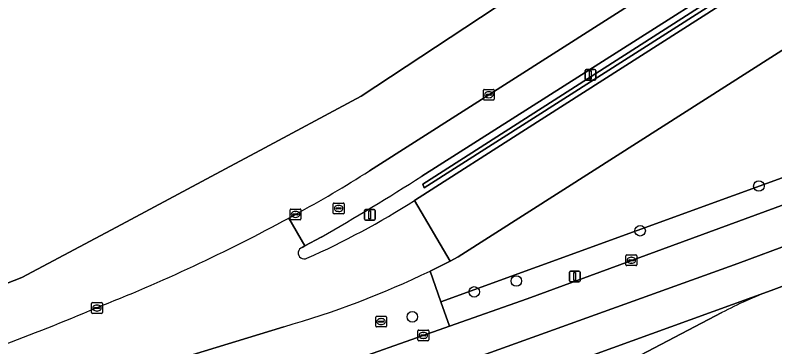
# Model space of a CAD drawing. Extents: x 161477 to 163040, y 383680 to 384871.
# Drawn here: x 162686.9 to 162757.7, y 384185.7 to 384216.6 of the extents above; entities that cross this region are included whole.
import ezdxf

# ---------------------------------------------------------------- set-up
doc = ezdxf.new("R2010")
doc.units = 0
for name, color, linetype in [('IMGEO_Berm_groen', 7, 'Continuous'), ('IMGEO_Berm_open', 7, 'Continuous'), ('IMGEO_Boom', 7, 'Continuous'), ('IMGEO_Fietspad_gesloten', 7, 'Continuous'), ('IMGEO_Fietspad_open', 7, 'Continuous'), ('IMGEO_Gemengd_bos', 7, 'Continuous'), ('IMGEO_Kolk', 7, 'Continuous'), ('IMGEO_Lichtmast', 7, 'Continuous'), ('IMGEO_Muur', 7, 'Continuous'), ('IMGEO_Rijbaan_lokaal_gesloten', 7, 'Continuous'), ('IMGEO_Rioolput', 7, 'Continuous')]:
    doc.layers.add(name, color=color, linetype=linetype)

msp = doc.modelspace()

# ---------------------------------------------------------------- linework, layer by layer
at = {"layer": 'IMGEO_Berm_groen'}
for points in [[(162712.633, 384459.824), (162740.568, 384408), (162747.949, 384394.24), (162757.124, 384375.468), (162766.529, 384347.024), (162782.254, 384298.067), (162784.758, 384290.27), (162786.785, 384281.406), (162786.77, 384278.144), (162786.934, 384272.336), (162783.872, 384262.182), (162783.569, 384261.176), (162780.201, 384254.445), (162777.995, 384250), (162776.076, 384247.535), (162769.02, 384241.879), (162719.164, 384209.03), (162709.291, 384203.756), (162707.384, 384202.741), (162696.814, 384197.09), (162687.543, 384192.138), (162678.849, 384188.781)], [(162719.917, 384202.066), (162771.611, 384234.986), (162775.495, 384237.856), (162779.29, 384241.257), (162782.718, 384245.18), (162785.955, 384250), (162788.468, 384253.741), (162790.846, 384259.717), (162787.902, 384260.811), (162789.21, 384264.703), (162790.459, 384270.654), (162790.712, 384275.611), (162790.111, 384285.695), (162789.667, 384287.848), (162769.683, 384350.356), (162764.739, 384366.211)], [(162807.058, 384244.367), (162806.827, 384244.221), (162804.914, 384242.955), (162740.876, 384202.134), (162728.183, 384194.06), (162727.443, 384193.677), (162725.567, 384192.746), (162726.577, 384189.869), (162762.818, 384203.024), (162771.283, 384206.403), (162775.251, 384208.154), (162778.93, 384210.051), (162780.986, 384211.111), (162782.117, 384211.937), (162785.094, 384214.111)], [(162798.28, 384212.109), (162794.039, 384208.745), (162787.397, 384204.039), (162781.311, 384200.558), (162773.215, 384196.908), (162757.346, 384190.931)], [(162762.818, 384203.024), (162726.577, 384189.869), (162727.37, 384187.604), (162734.631, 384190.167), (162763.576, 384200.784)], [(162712.401, 384197.676), (162713.032, 384198.021)], [(162500, 384127.194), (162573.987, 384142.62), (162605.101, 384149.984), (162606.806, 384150.433), (162625.019, 384155.229), (162642.92, 384160.43), (162647.442, 384161.902), (162692.185, 384175.758), (162715.605, 384183.451), (162727.37, 384187.604), (162726.577, 384189.869), (162725.567, 384192.746)], [(162752.76, 384188.876), (162732.579, 384178.308), (162730.7, 384177.503), (162706.836, 384169.428), (162676.002, 384150.368)], [(162711.943, 384187.567), (162648.361, 384168.163)]]:
    msp.add_lwpolyline(points, dxfattribs=at)
for centre, radius, start, end in [((162657.042, 384301.204), 117.396, 298.4856, 302.38364), ((162634.652, 384341.126), 163.165, 291.48708, 298.45737), ((162688.434, 384269.919), 85.641, 285.93226, 295.69514), ((162771.711, 384152.73), 40.813, 110.60758, 117.667), ((162617.901, 384369.627), 195.889, 290.16349, 292.9927)]:
    msp.add_arc(centre, radius, start, end, dxfattribs=at)
at = {"layer": 'IMGEO_Berm_open'}
for points in [[(162724.124, 384199.308), (162724.556, 384199.583), (162734.477, 384205.927), (162777.691, 384233.503), (162777.229, 384234.156), (162773.925, 384231.646), (162725.026, 384200.481), (162724.888, 384200.831), (162773.596, 384231.968), (162777.519, 384234.877), (162781.265, 384238.179), (162786.441, 384243.903), (162789.342, 384248.157), (162790.322, 384250), (162791.722, 384252.635), (162794.348, 384258.518), (162795.254, 384261.395), (162796.936, 384268.334), (162797.329, 384273.231), (162797.025, 384282.858), (162796.348, 384287.619), (162794.579, 384293.79), (162777.286, 384348.584)], [(162789.615, 384250), (162788.702, 384248.4), (162785.763, 384244.136), (162780.736, 384238.411), (162777.101, 384235.269), (162773.348, 384232.379), (162724.809, 384201.573)], [(162715.421, 384195.896), (162713.895, 384195.084), (162713.656, 384194.944)]]:
    msp.add_lwpolyline(points, dxfattribs=at)
for centre, radius, start, end in [((162582.357, 384426.544), 266.279, 299.98129, 302.3421), ((162681.806, 384266.222), 79.173, 294.06698, 302.31017), ((162713.84, 384194.423), 0.552, 109.49843, 297.2127)]:
    msp.add_arc(centre, radius, start, end, dxfattribs=at)
at = {"layer": 'IMGEO_Boom'}
for centre in [(162756.209, 384200.661), (162745.148, 384196.498), (162733.611, 384191.823), (162729.689, 384190.81), (162723.916, 384188.487)]:
    msp.add_circle(centre, 0.489, dxfattribs=at)
at = {"layer": 'IMGEO_Fietspad_gesloten'}
for points in [[(162725.567, 384192.746), (162727.443, 384193.677), (162724.124, 384199.308)], [(162713.656, 384194.944), (162713.895, 384195.084), (162712.401, 384197.676)], [(162648.361, 384168.163), (162711.943, 384187.567)]]:
    msp.add_lwpolyline(points, dxfattribs=at)
for centre, radius, start, end in [((162681.806, 384266.222), 79.173, 294.06698, 302.31017), ((162634.652, 384341.126), 163.165, 291.48708, 298.45737), ((162713.84, 384194.423), 0.552, 109.49843, 297.2127), ((162688.434, 384269.919), 85.641, 285.93226, 295.69514), ((162617.901, 384369.627), 195.889, 290.16349, 292.9927)]:
    msp.add_arc(centre, radius, start, end, dxfattribs=at)
at = {"layer": 'IMGEO_Fietspad_open'}
for points in [[(162790.846, 384259.717), (162788.468, 384253.741), (162785.955, 384250), (162782.718, 384245.18), (162779.29, 384241.257), (162775.495, 384237.856), (162771.611, 384234.986), (162719.917, 384202.066)], [(162724.809, 384201.573), (162773.348, 384232.379), (162777.101, 384235.269), (162780.736, 384238.411), (162785.763, 384244.136), (162788.702, 384248.4), (162789.615, 384250)], [(162796.802, 384245.697), (162789.362, 384240.95), (162777.691, 384233.503), (162734.477, 384205.927), (162724.556, 384199.583), (162724.124, 384199.308), (162727.443, 384193.677), (162728.183, 384194.06), (162740.876, 384202.134), (162804.914, 384242.955)], [(162713.032, 384198.021), (162712.401, 384197.676), (162713.895, 384195.084), (162715.421, 384195.896)]]:
    msp.add_lwpolyline(points, dxfattribs=at)
for centre, radius, start, end in [((162657.042, 384301.204), 117.396, 298.4856, 302.38364), ((162582.357, 384426.544), 266.279, 299.98129, 302.3421)]:
    msp.add_arc(centre, radius, start, end, dxfattribs=at)
at = {"layer": 'IMGEO_Gemengd_bos'}
for points in [[(162687.543, 384192.138), (162696.814, 384197.09), (162707.384, 384202.741), (162709.291, 384203.756), (162719.164, 384209.03), (162769.02, 384241.879), (162776.076, 384247.535), (162777.995, 384250), (162780.201, 384254.445), (162783.569, 384261.176), (162783.872, 384262.182), (162786.934, 384272.336), (162786.77, 384278.144), (162786.785, 384281.406), (162784.758, 384290.27), (162782.254, 384298.067), (162766.529, 384347.024), (162757.124, 384375.468), (162747.949, 384394.24), (162740.568, 384408), (162712.633, 384459.824)], [(162500, 384141.748), (162543.951, 384150.699), (162603.583, 384164.47), (162608.014, 384165.493), (162637.178, 384173.268), (162678.849, 384188.781), (162687.543, 384192.138)]]:
    msp.add_lwpolyline(points, dxfattribs=at)
at = {"layer": 'IMGEO_Kolk'}
for p, q in [((162730.549, 384208.731), (162730.549, 384209.583)), ((162730.624, 384209.657), (162731.476, 384209.657)), ((162731.037, 384209.437), (162731.062, 384209.437)), ((162731.55, 384209.583), (162731.55, 384208.731)), ((162731.476, 384208.657), (162730.624, 384208.657)), ((162730.808, 384209.151), (162730.808, 384209.163)), ((162731.246, 384209.114), (162730.848, 384209.114)), ((162730.851, 384209.2), (162731.249, 384209.2)), ((162731.06, 384208.877), (162731.035, 384208.877)), ((162731.292, 384209.163), (162731.292, 384209.151)), ((162712.535, 384197.596), (162712.535, 384198.448)), ((162712.61, 384198.522), (162713.462, 384198.522)), ((162712.794, 384198.016), (162712.794, 384198.028)), ((162713.232, 384197.979), (162712.834, 384197.979)), ((162712.837, 384198.065), (162713.235, 384198.065)), ((162713.023, 384198.302), (162713.048, 384198.302)), ((162713.278, 384198.028), (162713.278, 384198.016)), ((162713.536, 384198.448), (162713.536, 384197.596)), ((162713.462, 384197.522), (162712.61, 384197.522)), ((162713.046, 384197.742), (162713.021, 384197.742)), ((162743.827, 384193.324), (162743.827, 384194.176)), ((162743.902, 384194.25), (162744.754, 384194.25)), ((162744.086, 384193.744), (162744.086, 384193.756)), ((162744.524, 384193.707), (162744.126, 384193.707)), ((162744.129, 384193.793), (162744.527, 384193.793)), ((162744.315, 384194.03), (162744.34, 384194.03)), ((162744.57, 384193.756), (162744.57, 384193.744)), ((162744.828, 384194.176), (162744.828, 384193.324)), ((162744.754, 384193.25), (162743.902, 384193.25)), ((162744.338, 384193.47), (162744.313, 384193.47)), ((162694.033, 384188.881), (162694.033, 384189.733)), ((162694.108, 384189.807), (162694.96, 384189.807)), ((162694.521, 384189.587), (162694.546, 384189.587)), ((162695.034, 384189.733), (162695.034, 384188.881)), ((162694.96, 384188.807), (162694.108, 384188.807)), ((162694.292, 384189.301), (162694.292, 384189.313)), ((162694.73, 384189.264), (162694.332, 384189.264)), ((162694.335, 384189.35), (162694.733, 384189.35)), ((162694.544, 384189.027), (162694.519, 384189.027)), ((162694.776, 384189.313), (162694.776, 384189.301)), ((162724.444, 384186.331), (162724.444, 384187.183)), ((162724.519, 384187.257), (162725.371, 384187.257)), ((162724.703, 384186.751), (162724.703, 384186.763)), ((162725.141, 384186.714), (162724.743, 384186.714)), ((162724.746, 384186.8), (162725.144, 384186.8)), ((162724.932, 384187.037), (162724.957, 384187.037)), ((162725.187, 384186.763), (162725.187, 384186.751)), ((162725.445, 384187.183), (162725.445, 384186.331)), ((162725.371, 384186.257), (162724.519, 384186.257)), ((162724.955, 384186.477), (162724.93, 384186.477))]:
    msp.add_line(p, q, dxfattribs=at)
for points in [[(162730.549, 384208.731), (162730.549, 384209.583)], [(162730.624, 384209.657), (162731.476, 384209.657)], [(162731.55, 384209.583), (162731.55, 384208.731)], [(162731.476, 384208.657), (162730.624, 384208.657)], [(162712.535, 384197.596), (162712.535, 384198.448)], [(162712.61, 384198.522), (162713.462, 384198.522)], [(162713.536, 384198.448), (162713.536, 384197.596)], [(162713.462, 384197.522), (162712.61, 384197.522)], [(162743.827, 384193.324), (162743.827, 384194.176)], [(162743.902, 384194.25), (162744.754, 384194.25)], [(162744.828, 384194.176), (162744.828, 384193.324)], [(162744.754, 384193.25), (162743.902, 384193.25)], [(162694.033, 384188.881), (162694.033, 384189.733)], [(162694.108, 384189.807), (162694.96, 384189.807)], [(162695.034, 384189.733), (162695.034, 384188.881)], [(162694.96, 384188.807), (162694.108, 384188.807)], [(162724.444, 384186.331), (162724.444, 384187.183)], [(162724.519, 384187.257), (162725.371, 384187.257)], [(162725.445, 384187.183), (162725.445, 384186.331)], [(162725.371, 384186.257), (162724.519, 384186.257)]]:
    msp.add_lwpolyline(points, dxfattribs=at)
for centre, radius, start, end in [((162730.626, 384209.581), 0.0765, 91.55205, 178.44795), ((162730.626, 384209.581), 0.0765, 91.55205, 178.44795), ((162731.474, 384209.581), 0.0765, 1.55205, 88.44795), ((162731.474, 384209.581), 0.0765, 1.55205, 88.44795), ((162730.626, 384208.733), 0.0765, 181.55205, 268.44795), ((162730.626, 384208.733), 0.0765, 181.55205, 268.44795), ((162730.848, 384209.16), 0.0403, 85.87752, 175.75265), ((162730.845, 384209.15), 0.0366, 178.93798, 274.71019), ((162731.249, 384209.157), 0.043, 264.86636, 352.45326), ((162731.253, 384209.162), 0.0386, 1.73085, 96.63898), ((162731.474, 384208.733), 0.0765, 271.55205, 358.44795), ((162731.474, 384208.733), 0.0765, 271.55205, 358.44795), ((162712.612, 384198.446), 0.0765, 91.55205, 178.44795), ((162712.612, 384198.446), 0.0765, 91.55205, 178.44795), ((162712.834, 384198.025), 0.0403, 85.87752, 175.75265), ((162712.831, 384198.015), 0.0366, 178.93798, 274.71019), ((162713.235, 384198.022), 0.043, 264.86636, 352.45326), ((162713.239, 384198.027), 0.0386, 1.73085, 96.63898), ((162713.46, 384198.446), 0.0765, 1.55205, 88.44795), ((162713.46, 384198.446), 0.0765, 1.55205, 88.44795), ((162712.612, 384197.598), 0.0765, 181.55205, 268.44795), ((162712.612, 384197.598), 0.0765, 181.55205, 268.44795), ((162713.46, 384197.598), 0.0765, 271.55205, 358.44795), ((162713.46, 384197.598), 0.0765, 271.55205, 358.44795), ((162743.904, 384194.174), 0.0765, 91.55205, 178.44795), ((162743.904, 384194.174), 0.0765, 91.55205, 178.44795), ((162744.126, 384193.753), 0.0403, 85.87752, 175.75265), ((162744.123, 384193.743), 0.0366, 178.93798, 274.71019), ((162744.527, 384193.75), 0.043, 264.86636, 352.45326), ((162744.531, 384193.755), 0.0386, 1.73085, 96.63898), ((162744.752, 384194.174), 0.0765, 1.55205, 88.44795), ((162744.752, 384194.174), 0.0765, 1.55205, 88.44795), ((162743.904, 384193.326), 0.0765, 181.55205, 268.44795), ((162743.904, 384193.326), 0.0765, 181.55205, 268.44795), ((162744.752, 384193.326), 0.0765, 271.55205, 358.44795), ((162744.752, 384193.326), 0.0765, 271.55205, 358.44795), ((162694.11, 384189.731), 0.0765, 91.55205, 178.44795), ((162694.11, 384189.731), 0.0765, 91.55205, 178.44795), ((162694.958, 384189.731), 0.0765, 1.55205, 88.44795), ((162694.958, 384189.731), 0.0765, 1.55205, 88.44795), ((162694.11, 384188.883), 0.0765, 181.55205, 268.44795), ((162694.11, 384188.883), 0.0765, 181.55205, 268.44795), ((162694.332, 384189.31), 0.0403, 85.87752, 175.75265), ((162694.329, 384189.3), 0.0366, 178.93798, 274.71019), ((162694.733, 384189.307), 0.043, 264.86636, 352.45326), ((162694.737, 384189.312), 0.0386, 1.73085, 96.63898), ((162694.958, 384188.883), 0.0765, 271.55205, 358.44795), ((162694.958, 384188.883), 0.0765, 271.55205, 358.44795), ((162724.521, 384187.181), 0.0765, 91.55205, 178.44795), ((162724.521, 384187.181), 0.0765, 91.55205, 178.44795), ((162724.743, 384186.76), 0.0403, 85.87752, 175.75265), ((162724.74, 384186.75), 0.0366, 178.93798, 274.71019), ((162725.144, 384186.757), 0.043, 264.86636, 352.45326), ((162725.148, 384186.762), 0.0386, 1.73085, 96.63898), ((162725.369, 384187.181), 0.0765, 1.55205, 88.44795), ((162725.369, 384187.181), 0.0765, 1.55205, 88.44795), ((162724.521, 384186.333), 0.0765, 181.55205, 268.44795), ((162724.521, 384186.333), 0.0765, 181.55205, 268.44795), ((162725.369, 384186.333), 0.0765, 271.55205, 358.44795), ((162725.369, 384186.333), 0.0765, 271.55205, 358.44795)]:
    msp.add_arc(centre, radius, start, end, dxfattribs=at)
for centre, major_axis, ratio, start_param, end_param in [((162731.036, 384209.157), (-0.387, 0.002), 0.722429, 4.712389, 7.853982), ((162731.061, 384209.157), (-0.39, 0.002), 0.717154, 1.570796, 4.712389), ((162713.022, 384198.022), (-0.387, 0.002), 0.722429, 4.712389, 7.853982), ((162713.047, 384198.022), (-0.39, 0.002), 0.717154, 1.570796, 4.712389), ((162744.314, 384193.75), (-0.387, 0.002), 0.722429, 4.712389, 7.853982), ((162744.339, 384193.75), (-0.39, 0.002), 0.717154, 1.570796, 4.712389), ((162694.52, 384189.307), (-0.387, 0.002), 0.722429, 4.712389, 7.853982), ((162694.545, 384189.307), (-0.39, 0.002), 0.717154, 1.570796, 4.712389), ((162724.931, 384186.757), (-0.387, 0.002), 0.722429, 4.712389, 7.853982), ((162724.956, 384186.757), (-0.39, 0.002), 0.717154, 1.570796, 4.712389)]:
    msp.add_ellipse(centre, major_axis=major_axis, ratio=ratio, start_param=start_param, end_param=end_param, dxfattribs=at)
at = {"layer": 'IMGEO_Lichtmast'}
for p, q in [((162740.019, 384210.614), (162740.019, 384211.414)), ((162740.019, 384211.414), (162740.019, 384210.614)), ((162740.119, 384211.514), (162740.909, 384211.514)), ((162740.909, 384211.514), (162740.119, 384211.514)), ((162741.009, 384211.414), (162741.009, 384210.614)), ((162741.009, 384210.614), (162741.009, 384211.414)), ((162740.909, 384210.514), (162740.119, 384210.514)), ((162740.119, 384210.514), (162740.909, 384210.514)), ((162719.461, 384197.59), (162719.461, 384198.39)), ((162719.461, 384198.39), (162719.461, 384197.59)), ((162719.561, 384198.49), (162720.351, 384198.49)), ((162720.351, 384198.49), (162719.561, 384198.49)), ((162720.451, 384198.39), (162720.451, 384197.59)), ((162720.451, 384197.59), (162720.451, 384198.39)), ((162720.351, 384197.49), (162719.561, 384197.49)), ((162719.561, 384197.49), (162720.351, 384197.49)), ((162738.559, 384191.842), (162738.559, 384192.642)), ((162738.559, 384192.642), (162738.559, 384191.842)), ((162738.659, 384192.742), (162739.449, 384192.742)), ((162739.449, 384192.742), (162738.659, 384192.742)), ((162739.549, 384192.642), (162739.549, 384191.842)), ((162739.549, 384191.842), (162739.549, 384192.642)), ((162739.449, 384191.742), (162738.659, 384191.742)), ((162738.659, 384191.742), (162739.449, 384191.742))]:
    msp.add_line(p, q, dxfattribs=at)
for points in [[(162740.439, 384211.389), (162740.589, 384211.389), (162740.589, 384210.639), (162740.439, 384210.639), (162740.439, 384211.389)], [(162719.881, 384198.365), (162720.031, 384198.365), (162720.031, 384197.615), (162719.881, 384197.615), (162719.881, 384198.365)], [(162738.979, 384192.617), (162739.129, 384192.617), (162739.129, 384191.867), (162738.979, 384191.867), (162738.979, 384192.617)]]:
    msp.add_lwpolyline(points, dxfattribs=at)
for centre, start, end in [((162740.119, 384211.414), 90, 180), ((162740.119, 384211.414), 90, 180), ((162740.909, 384211.414), 0, 90), ((162740.909, 384211.414), 360, 90), ((162740.119, 384210.614), 180, 270), ((162740.119, 384210.614), 180, 270), ((162740.909, 384210.614), 270, 0), ((162740.909, 384210.614), 270, 0), ((162719.561, 384198.39), 90, 180), ((162719.561, 384198.39), 90, 180), ((162720.351, 384198.39), 0, 90), ((162720.351, 384198.39), 360, 90), ((162719.561, 384197.59), 180, 270), ((162719.561, 384197.59), 180, 270), ((162720.351, 384197.59), 270, 0), ((162720.351, 384197.59), 270, 0), ((162738.659, 384192.642), 90, 180), ((162738.659, 384192.642), 90, 180), ((162739.449, 384192.642), 0, 90), ((162739.449, 384192.642), 360, 90), ((162738.659, 384191.842), 180, 270), ((162738.659, 384191.842), 180, 270), ((162739.449, 384191.842), 270, 0), ((162739.449, 384191.842), 270, 0)]:
    msp.add_arc(centre, 0.1, start, end, dxfattribs=at)
at = {"layer": 'IMGEO_Muur'}
msp.add_lwpolyline([(162773.925, 384231.646), (162777.229, 384234.156), (162777.717, 384234.527), (162781.533, 384237.848), (162786.861, 384243.791), (162789.711, 384248.086), (162790.715, 384250), (162791.628, 384251.74), (162792.546, 384253.491), (162794.62, 384258.195), (162794.691, 384258.357), (162794.348, 384258.518), (162791.722, 384252.635), (162790.322, 384250), (162789.342, 384248.157), (162786.441, 384243.903), (162781.265, 384238.179), (162777.519, 384234.877), (162773.596, 384231.968), (162724.888, 384200.831), (162725.026, 384200.481)], close=True, dxfattribs=at)
at = {"layer": 'IMGEO_Rijbaan_lokaal_gesloten'}
for points in [[(162643.536, 384156.751), (162690.226, 384171.252), (162715.52, 384179.603), (162731.216, 384185.154), (162754.262, 384193.456), (162769.809, 384199.206), (162775.708, 384201.757), (162781.856, 384204.757), (162785.355, 384207.007), (162792.704, 384212.008), (162797.102, 384215.708), (162801.402, 384219.909), (162804.101, 384223.009), (162808.4, 384228.31), (162812.928, 384234.488)], [(162812.853, 384228.459), (162812.928, 384234.488), (162808.4, 384228.31), (162804.101, 384223.009), (162801.402, 384219.909), (162797.102, 384215.708), (162792.704, 384212.008), (162785.355, 384207.007), (162781.856, 384204.757), (162775.708, 384201.757), (162769.809, 384199.206), (162754.262, 384193.456), (162731.216, 384185.154), (162715.52, 384179.603), (162690.226, 384171.252), (162643.536, 384156.751)], [(162790.898, 384215.194), (162782.483, 384209.301), (162776.199, 384206.012), (162772.131, 384204.201), (162763.576, 384200.784), (162734.631, 384190.167), (162727.37, 384187.604), (162715.605, 384183.451), (162692.185, 384175.758), (162647.442, 384161.902)], [(162757.346, 384190.931), (162773.215, 384196.908), (162781.311, 384200.558), (162787.397, 384204.039), (162794.039, 384208.745), (162798.28, 384212.109)], [(162757.346, 384190.931), (162731.44, 384181.554), (162709.445, 384174.053), (162662.08, 384158.85), (162642.209, 384152.849), (162608.384, 384143.559), (162607.497, 384143.316)], [(162662.08, 384158.85), (162709.445, 384174.053), (162731.44, 384181.554), (162757.346, 384190.931)], [(162668.213, 384157.121), (162705.954, 384169.13), (162706.836, 384169.428), (162730.7, 384177.503), (162732.579, 384178.308), (162752.76, 384188.876)]]:
    msp.add_lwpolyline(points, dxfattribs=at)
msp.add_arc((162771.711, 384152.73), 40.813, 110.60758, 117.667, dxfattribs=at)
at = {"layer": 'IMGEO_Rioolput'}
for p, q in [((162716.552, 384198.15), (162716.552, 384199.002)), ((162716.627, 384199.076), (162717.479, 384199.076)), ((162716.854, 384198.619), (162717.252, 384198.619)), ((162717.04, 384198.856), (162717.065, 384198.856)), ((162717.553, 384199.002), (162717.553, 384198.15)), ((162717.479, 384198.076), (162716.627, 384198.076)), ((162716.811, 384198.57), (162716.811, 384198.582)), ((162717.249, 384198.533), (162716.851, 384198.533)), ((162717.063, 384198.296), (162717.038, 384198.296)), ((162717.295, 384198.582), (162717.295, 384198.57)), ((162720.511, 384187.618), (162720.511, 384188.47)), ((162720.586, 384188.544), (162721.438, 384188.544)), ((162720.77, 384188.038), (162720.77, 384188.05)), ((162721.208, 384188.001), (162720.81, 384188.001)), ((162720.813, 384188.087), (162721.211, 384188.087)), ((162720.999, 384188.324), (162721.024, 384188.324)), ((162721.254, 384188.05), (162721.254, 384188.038)), ((162721.512, 384188.47), (162721.512, 384187.618)), ((162721.438, 384187.544), (162720.586, 384187.544)), ((162721.022, 384187.764), (162720.997, 384187.764))]:
    msp.add_line(p, q, dxfattribs=at)
for points in [[(162716.552, 384198.15), (162716.552, 384199.002)], [(162716.627, 384199.076), (162717.479, 384199.076)], [(162717.553, 384199.002), (162717.553, 384198.15)], [(162717.479, 384198.076), (162716.627, 384198.076)], [(162720.511, 384187.618), (162720.511, 384188.47)], [(162720.586, 384188.544), (162721.438, 384188.544)], [(162721.512, 384188.47), (162721.512, 384187.618)], [(162721.438, 384187.544), (162720.586, 384187.544)]]:
    msp.add_lwpolyline(points, dxfattribs=at)
for centre, radius, start, end in [((162716.629, 384199), 0.0765, 91.55205, 178.44795), ((162716.629, 384199), 0.0765, 91.55205, 178.44795), ((162716.851, 384198.579), 0.0403, 85.87752, 175.75265), ((162717.256, 384198.581), 0.0386, 1.73085, 96.63898), ((162717.477, 384199), 0.0765, 1.55205, 88.44795), ((162717.477, 384199), 0.0765, 1.55205, 88.44795), ((162716.629, 384198.152), 0.0765, 181.55205, 268.44795), ((162716.629, 384198.152), 0.0765, 181.55205, 268.44795), ((162716.848, 384198.569), 0.0366, 178.93798, 274.71019), ((162717.252, 384198.576), 0.043, 264.86636, 352.45326), ((162717.477, 384198.152), 0.0765, 271.55205, 358.44795), ((162717.477, 384198.152), 0.0765, 271.55205, 358.44795), ((162720.588, 384188.468), 0.0765, 91.55205, 178.44795), ((162720.588, 384188.468), 0.0765, 91.55205, 178.44795), ((162720.81, 384188.047), 0.0403, 85.87752, 175.75265), ((162720.807, 384188.037), 0.0366, 178.93798, 274.71019), ((162721.211, 384188.044), 0.043, 264.86636, 352.45326), ((162721.215, 384188.049), 0.0386, 1.73085, 96.63898), ((162721.436, 384188.468), 0.0765, 1.55205, 88.44795), ((162721.436, 384188.468), 0.0765, 1.55205, 88.44795), ((162720.588, 384187.62), 0.0765, 181.55205, 268.44795), ((162720.588, 384187.62), 0.0765, 181.55205, 268.44795), ((162721.436, 384187.62), 0.0765, 271.55205, 358.44795), ((162721.436, 384187.62), 0.0765, 271.55205, 358.44795)]:
    msp.add_arc(centre, radius, start, end, dxfattribs=at)
for centre, major_axis, ratio, start_param, end_param in [((162717.039, 384198.576), (-0.387, 0.002), 0.722429, 4.712389, 7.853982), ((162717.064, 384198.576), (-0.39, 0.002), 0.717154, 1.570796, 4.712389), ((162720.998, 384188.044), (-0.387, 0.002), 0.722429, 4.712389, 7.853982), ((162721.023, 384188.044), (-0.39, 0.002), 0.717154, 1.570796, 4.712389)]:
    msp.add_ellipse(centre, major_axis=major_axis, ratio=ratio, start_param=start_param, end_param=end_param, dxfattribs=at)

doc.saveas('drawing.dxf')
